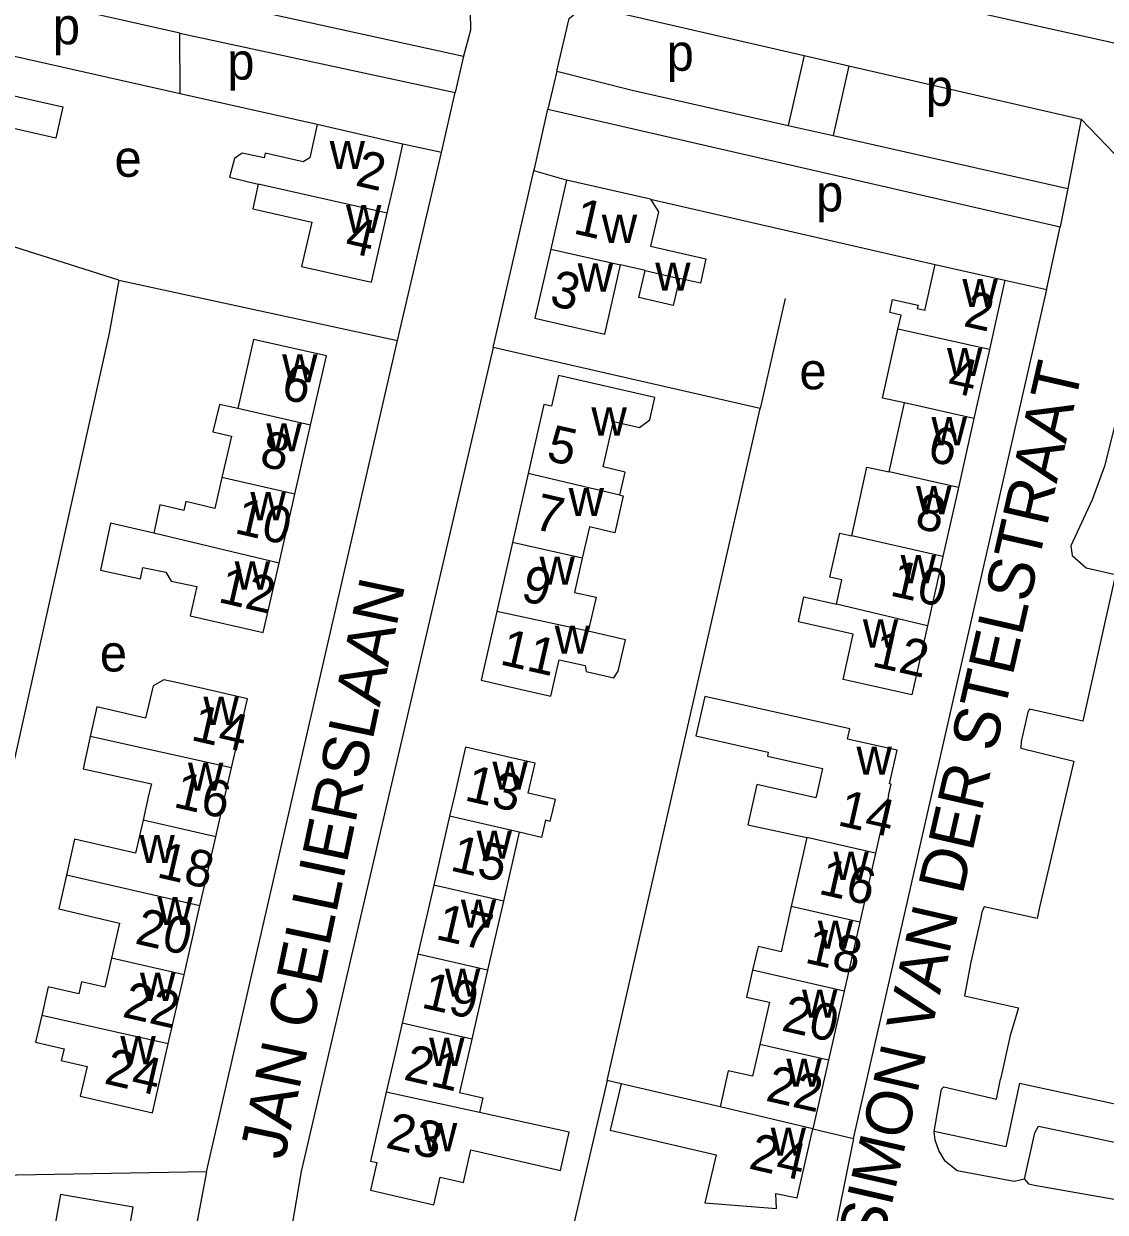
# Model space of a CAD drawing. Extents: x 163012 to 165277, y 382513 to 383987.
# Drawn here: x 163959.5 to 164077.5, y 383454.5 to 383584.2 of the extents above; entities that cross this region are included whole.
import ezdxf

# ---------------------------------------------------------------- set-up
doc = ezdxf.new("R2010")
doc.units = 0
for name, color, linetype in [('BLT_Basislijn', 7, 'Continuous'), ('BLT_Bebouwing', 7, 'Continuous'), ('BLT_Centroide', 7, 'Continuous'), ('BLT_Huisnummer', 7, 'Continuous'), ('BLT_Huisnummer_ tussenligend', 7, 'Continuous'), ('BLT_Onderverdeling_panden', 7, 'Continuous'), ('BLT_Straatnaam', 7, 'Continuous')]:
    doc.layers.add(name, color=color, linetype=linetype)

msp = doc.modelspace()

# ---------------------------------------------------------------- linework, layer by layer
at = {"layer": 'BLT_Basislijn'}
for p, q in [((163976.48, 383583.2), (163959.34, 383587.1)), ((163980.07, 383586.7), (164007.45, 383580.69)), ((163976.48, 383583.2), (164006.53, 383576.73)), ((163976.54, 383576.59), (163976.48, 383583.2)), ((163976.54, 383576.59), (163956.98, 383581)), ((164007.45, 383580.69), (164006.53, 383576.73)), ((164044.65, 383580.76), (164042.91, 383573.13)), ((164044.65, 383580.76), (164049.52, 383579.64)), ((164017.64, 383579.07), (164016.67, 383574.92)), ((164049.52, 383579.64), (164047.79, 383572.03)), ((164049.52, 383579.64), (164074.88, 383573.82)), ((163991.49, 383573.22), (163976.54, 383576.59)), ((164005.05, 383570.18), (164006.53, 383576.73)), ((164016.67, 383574.92), (164072.57, 383562.05)), ((164074.88, 383573.82), (164073.44, 383566.24)), ((164074.88, 383573.82), (164084.33, 383563.95)), ((164042.91, 383573.13), (164047.79, 383572.03)), ((164005.05, 383570.18), (164000.84, 383571.09)), ((164047.79, 383572.03), (164073.44, 383566.24)), ((164000.25, 383549.66), (164005.05, 383570.18)), ((164010.7, 383548.9), (164015.15, 383568.18)), ((164018.69, 383567.17), (164015.15, 383568.18)), ((164073.44, 383566.24), (164072.57, 383562.05)), ((164027.86, 383565.09), (164058.95, 383557.94)), ((163969.82, 383556.26), (163957.69, 383560.1)), ((163969.82, 383556.26), (164000.25, 383549.66)), ((164066.56, 383556.23), (164071.12, 383555.21)), ((164042.58, 383554.23), (164039.85, 383542.22)), ((163979.39, 383458.92), (164000.25, 383549.66)), ((164039.85, 383542.22), (164010.7, 383548.9)), ((164023.15, 383468.88), (164039.85, 383542.22)), ((164024.67, 383468.53), (164023.15, 383468.88)), ((164068.15, 383468.57), (164131.45, 383454.89)), ((164045.59, 383463.59), (164050.01, 383462.55)), ((163979.39, 383458.92), (163948.26, 383458.36)), ((163979.39, 383458.92), (163970.02, 383408.33))]:
    msp.add_line(p, q, dxfattribs=at)
for points in [[(163982.08, 383595.32), (164003.88, 383590.5), (164006.29, 383589.61), (164008.16, 383587.52), (164008.21, 383583.52), (164007.45, 383580.69)], [(164042.72, 383590.17), (164043.47, 383589.99), (164089.56, 383579.66)], [(164017.64, 383579.07), (164019, 383584.82), (164020.49, 383586.05), (164021.55, 383586.07), (164044.65, 383580.76)], [(164017.64, 383579.07), (164025.85, 383576.98), (164042.91, 383573.13)], [(164015.15, 383568.18), (164015.2, 383568.39), (164016.67, 383574.92)], [(164071.12, 383555.21), (164071.14, 383555.32), (164072.57, 383562.05)], [(163969.82, 383556.26), (163968.79, 383550.45), (163948.26, 383458.36)], [(164050.01, 383462.55), (164071.12, 383555.21)], [(164010.7, 383548.9), (163989.74, 383458.94), (163980.74, 383406.23)], [(164079.82, 383545.48), (164077.43, 383535.93), (164076.07, 383532.25), (164073.75, 383527.25), (164073.88, 383526.19), (164075.43, 383524.85), (164078.62, 383524.11), (164075.05, 383508.1), (164069.24, 383509.4), (164069.06, 383509.1), (164068.34, 383505.87), (164068.28, 383505.15), (164074.06, 383503.74), (164070.34, 383487.81), (164070.09, 383486.55), (164064.3, 383487.84), (164064.03, 383487.25), (164063.9, 383486.49), (164062.82, 383481.79), (164062.14, 383478.12), (164068.03, 383476.8), (164067.13, 383473.78), (164066.06, 383469.02)], [(164023.15, 383468.88), (164018.26, 383447.94), (164009.51, 383402.01)], [(164058.83, 383463.31), (164059.65, 383467.92), (164059.9, 383468.17), (164065.64, 383466.83), (164066.06, 383469.02)], [(164068.15, 383468.57), (164066.66, 383461.62), (164058.83, 383463.31)], [(164068.69, 383458.09), (164067.57, 383457.84), (164061.34, 383459), (164060.02, 383460.08), (164059.34, 383461.23), (164058.95, 383462.35), (164058.83, 383463.31)], [(164068.69, 383458.09), (164069.82, 383463.15), (164070.21, 383463.88), (164131.22, 383451.05)], [(164050.01, 383462.55), (164048.34, 383454.24), (164037.5, 383397.22)], [(164068.69, 383458.09), (164069.12, 383457.6), (164069.79, 383457.44), (164125.6, 383447.63), (164127.42, 383447.53), (164131.12, 383449.92), (164131.22, 383451.05)]]:
    msp.add_lwpolyline(points, dxfattribs=at)
at = {"layer": 'BLT_Bebouwing'}
for p, q in [((164018.69, 383567.17), (164016.98, 383559.63)), ((164027.86, 383565.09), (164018.69, 383567.17)), ((164058.95, 383557.94), (164066.56, 383556.23)), ((164066.56, 383556.23), (164064.87, 383548.69)), ((164064.87, 383548.69), (164063.17, 383541.15)), ((164053.91, 383535.31), (164055.59, 383542.85)), ((164063.17, 383541.15), (164061.48, 383533.61)), ((163989.05, 383532.88), (163990.77, 383540.42)), ((164014.51, 383535.15), (164012.8, 383527.62)), ((164061.48, 383533.61), (164059.79, 383526.07)), ((163987.32, 383525.34), (163989.05, 383532.88)), ((164012.8, 383527.62), (164011.08, 383520.09)), ((164059.79, 383526.07), (164058.09, 383518.52)), ((164046.66, 383502.93), (164046, 383500)), ((164006.46, 383500), (164005.94, 383497.73)), ((164053.86, 383500), (164052.43, 383493.7)), ((164005.94, 383497.73), (164004.22, 383490.2)), ((164013.54, 383495.99), (164011.81, 383488.46)), ((163978.69, 383487.95), (163980.41, 383495.48)), ((164044.95, 383495.4), (164043.24, 383487.87)), ((164052.43, 383493.7), (164050.72, 383486.17)), ((164004.22, 383490.2), (164002.49, 383482.66)), ((163976.96, 383480.41), (163978.69, 383487.95)), ((164011.81, 383488.46), (164010.09, 383480.92)), ((164050.72, 383486.17), (164049.01, 383478.64)), ((164002.49, 383482.66), (164000.77, 383475.12)), ((163975.23, 383472.87), (163976.96, 383480.41)), ((164010.09, 383480.92), (164008.36, 383473.38)), ((164049.01, 383478.64), (164047.3, 383471.11)), ((164000.77, 383475.12), (164000, 383471.79)), ((164000, 383471.79), (163999.03, 383467.59)), ((164047.3, 383471.11), (164045.59, 383463.59)), ((164024.67, 383468.53), (164023.48, 383463.46)), ((164035.46, 383465.99), (164024.67, 383468.53))]:
    msp.add_line(p, q, dxfattribs=at)
for points in [[(163956.98, 383581), (163955.88, 383576.13), (163955.8, 383575.79), (163957.5, 383575.41), (163957.75, 383576.5), (163963.74, 383575.15), (163962.97, 383571.76), (163955.28, 383573.5)], [(163991.49, 383573.22), (163990.68, 383569.61), (163989.96, 383569.16), (163985.81, 383570.1), (163985.7, 383569.58), (163983.3, 383570.12), (163982.46, 383569.53), (163981.93, 383567.48), (163985.05, 383566.72)], [(164000.84, 383571.09), (164000, 383571.28), (163991.49, 383573.22)], [(163999.14, 383563.54), (164000.03, 383567.42), (164000.84, 383571.09)], [(163985.05, 383566.72), (163984.45, 383564.04), (163990.9, 383562.58), (163989.79, 383557.75), (163992.55, 383557.12), (163997.42, 383556.01), (163999.14, 383563.54)], [(164027.86, 383565.09), (164028.73, 383563.71), (164027.87, 383559.96), (164033.92, 383558.58), (164033.32, 383555.91), (164031.02, 383556.44)], [(164016.98, 383559.63), (164015.26, 383552.09), (164020.14, 383550.98), (164022.87, 383550.36), (164024.58, 383557.9)], [(164027.27, 383557.29), (164024.58, 383557.9)], [(164054.88, 383550.91), (164055.22, 383552.43), (164053.98, 383552.71), (164054.3, 383554.13), (164057.07, 383553.51), (164056.99, 383553.16), (164057.84, 383552.97), (164057.86, 383553.06), (164058.95, 383557.94)], [(164031.02, 383556.44), (164030.35, 383553.49), (164026.59, 383554.34), (164027.27, 383557.29)], [(164055.59, 383542.85), (164053.19, 383543.37), (164054.88, 383550.91)], [(163990.77, 383540.42), (163992.5, 383547.97), (163987.62, 383549.08), (163984.54, 383549.77), (163982.82, 383542.24)], [(164024.52, 383532.78), (164025.1, 383535.3), (164022.69, 383535.85), (164023.82, 383540.82), (164026.68, 383540.17), (164027.79, 383540.99), (164028.34, 383543.43), (164017.81, 383545.83), (164017.05, 383542.48), (164016.22, 383542.67), (164014.51, 383535.15)], [(163982.82, 383542.24), (163980.84, 383542.68), (163980.11, 383539.69), (163982.12, 383539.21), (163981.09, 383534.7)], [(164049.84, 383528.33), (164051.5, 383535.82), (164053.91, 383535.31)], [(163981.09, 383534.7), (163980.31, 383531.31), (163977.14, 383532.09), (163976.93, 383531.11), (163974.3, 383531.71), (163973.64, 383528.61)], [(164024.52, 383532.78), (164024.9, 383532.69), (164023.99, 383528.68), (164021.2, 383529.32), (164020.42, 383525.89)], [(163973.64, 383528.61), (163968.94, 383529.73), (163967.84, 383524.58), (163972.19, 383523.65), (163972.47, 383524.89), (163974.96, 383524.36), (163975.56, 383523.39), (163978.34, 383522.8), (163977.64, 383519.62), (163985.59, 383517.8), (163987.32, 383525.34)], [(164048.16, 383520.87), (164048.76, 383523.54), (164047.46, 383523.83), (164048.52, 383528.62), (164049.84, 383528.33)], [(164020.42, 383525.89), (164019.57, 383522.16), (164021.93, 383521.63), (164021.08, 383517.91)], [(164058.09, 383518.52), (164056.4, 383510.98), (164051.52, 383512.08), (164048.89, 383512.67), (164049.98, 383517.61), (164044.01, 383518.95), (164044.62, 383521.67), (164048.16, 383520.87)], [(164011.08, 383520.09), (164009.37, 383512.57), (164014.25, 383511.46), (164017, 383510.83), (164017.9, 383514.81), (164020.72, 383514.17), (164020.86, 383513.52), (164023.86, 383512.84), (164024.35, 383513.55), (164025.13, 383516.99), (164021.08, 383517.91)], [(163982.14, 383503.02), (163983.87, 383510.55), (163979, 383511.67), (163975.94, 383512.35), (163974.76, 383512.62), (163973.58, 383511.95), (163972.76, 383508.42), (163967.42, 383509.67), (163966.72, 383506.42)], [(164053.86, 383500), (164054.14, 383501.23), (164053.97, 383501.27), (164054.8, 383504.92), (164049.39, 383506.15), (164049.64, 383507.28), (164033.81, 383510.81), (164032.83, 383506.5), (164040.73, 383504.72), (164040.65, 383504.3), (164046.66, 383502.93)], [(163966.72, 383506.42), (163965.95, 383502.89), (163973.39, 383501.27), (163973.09, 383500), (163972.48, 383497.3)], [(164016.93, 383497.16), (164017.49, 383499.56), (164014.52, 383500.24), (164015.27, 383503.52), (164012.54, 383504.15), (164007.66, 383505.26), (164006.46, 383500)], [(163980.41, 383495.48), (163981.45, 383500.01), (163982.14, 383503.02)], [(164046, 383500), (164045.93, 383499.72), (164039.49, 383501.18), (164038.48, 383496.77), (164044.95, 383495.4)], [(163972.48, 383497.3), (163971.66, 383493.7), (163965.01, 383495.23), (163964.11, 383491.29)], [(164016.93, 383497.16), (164016.4, 383497.28), (164015.97, 383495.39), (164013.54, 383495.99)], [(163964.11, 383491.29), (163963.27, 383487.6), (163969.92, 383486.07), (163969.05, 383482.23)], [(164043.24, 383487.87), (164042.12, 383482.94), (164039.61, 383483.52), (164039.01, 383480.91)], [(163969.05, 383482.23), (163968.32, 383479.06), (163965.77, 383479.64), (163965.48, 383478.34), (163962.14, 383479.11), (163961.43, 383475.98)], [(164039.01, 383480.91), (164038.34, 383477.99), (164040.86, 383477.42), (164039.82, 383472.82)], [(163961.43, 383475.98), (163960.75, 383473.07), (163963.86, 383472.35), (163963.56, 383471.06), (163966.38, 383470.41), (163965.61, 383467.16), (163968.64, 383466.46), (163973.51, 383465.34), (163975.23, 383472.87)], [(164008.36, 383473.38), (164007.03, 383467.57), (164009.56, 383466.99), (164009.19, 383465.39)], [(164039.82, 383472.82), (164039.02, 383469.34), (164036.36, 383469.94), (164035.46, 383465.99)], [(163999.03, 383467.59), (163997.31, 383460.06), (163997.99, 383459.91)], [(163997.99, 383459.91), (163997.31, 383456.9), (164004.22, 383455.31), (164004.9, 383458.31), (164007.44, 383457.73), (164008.26, 383461.31), (164018.03, 383459.07), (164018.99, 383463.23), (164009.19, 383465.39)], [(164023.48, 383463.46), (164035.03, 383460.76), (164033.8, 383455.51), (164041.62, 383454.91), (164041.54, 383456.56), (164043.88, 383456.06), (164045.59, 383463.59)], [(163971.22, 383442.4), (163972.55, 383449.97), (163970.56, 383450.32), (163971.39, 383455.05), (163963.47, 383456.44), (163962.5, 383450.96), (163964.73, 383450.57), (163964.04, 383446.65), (163957.86, 383447.74), (163957.34, 383444.8)]]:
    msp.add_lwpolyline(points, dxfattribs=at)
at = {"layer": 'BLT_Onderverdeling_panden'}
for p, q in [((163999.14, 383563.54), (163985.05, 383566.72)), ((164016.98, 383559.63), (164024.58, 383557.9)), ((164027.27, 383557.29), (164031.02, 383556.44)), ((164064.87, 383548.69), (164054.88, 383550.91)), ((163990.77, 383540.42), (163982.82, 383542.24)), ((164063.17, 383541.15), (164055.59, 383542.85)), ((163989.05, 383532.88), (163981.09, 383534.7)), ((164024.52, 383532.78), (164014.51, 383535.15)), ((164061.48, 383533.61), (164053.91, 383535.31)), ((163987.32, 383525.34), (163973.64, 383528.61)), ((164059.79, 383526.07), (164049.84, 383528.33)), ((164020.42, 383525.89), (164012.8, 383527.62)), ((164058.09, 383518.52), (164048.16, 383520.87)), ((164021.08, 383517.91), (164011.08, 383520.09)), ((163982.14, 383503.02), (163966.72, 383506.42)), ((163980.41, 383495.48), (163972.48, 383497.3)), ((164013.54, 383495.99), (164005.94, 383497.73)), ((164052.43, 383493.7), (164044.95, 383495.4)), ((163978.69, 383487.95), (163964.11, 383491.29)), ((164011.81, 383488.46), (164004.22, 383490.2)), ((164050.72, 383486.17), (164043.24, 383487.87)), ((164010.09, 383480.92), (164002.49, 383482.66)), ((163976.96, 383480.41), (163969.05, 383482.23)), ((164049.01, 383478.64), (164039.01, 383480.91)), ((163975.23, 383472.87), (163961.43, 383475.98)), ((164008.36, 383473.38), (164000.77, 383475.12)), ((164047.3, 383471.11), (164039.82, 383472.82)), ((164009.19, 383465.39), (163999.03, 383467.59)), ((164045.59, 383463.59), (164035.46, 383465.99))]:
    msp.add_line(p, q, dxfattribs=at)

# ---------------------------------------------------------------- texts
at = {"layer": 'BLT_Centroide'}
for s, p in [('p', (163962.63, 383581.99)), ('p', (163981.67, 383578.14)), ('p', (164029.63, 383579.1)), ('p', (164057.92, 383575.26)), ('w', (163992.84, 383568.38)), ('e', (163969.36, 383567.53)), ('p', (164045.94, 383563.75)), ('w', (163994.63, 383561.38)), ('w', (164022.55, 383560.31)), ('w', (164019.92, 383555)), ('w', (164028.38, 383555.1)), ('w', (164061.91, 383553.31)), ('w', (164060.23, 383545.78)), ('w', (163987.66, 383545.09)), ('e', (164044.12, 383544.33)), ('w', (164021.42, 383539.28)), ('w', (164058.54, 383538.22)), ('w', (163985.93, 383537.56)), ('w', (164018.93, 383530.5)), ('w', (164056.86, 383530.69)), ('w', (163984.2, 383530.03)), ('w', (163982.48, 383522.47)), ('w', (164015.75, 383523)), ('w', (164055.17, 383523.16)), ('w', (164051.05, 383516.14)), ('w', (164017.41, 383515.47)), ('e', (163967.76, 383513.53)), ('w', (163979.07, 383507.69)), ('w', (164050.35, 383502.25)), ('w', (163977.38, 383500.5)), ('w', (164010.61, 383500.62)), ('w', (163972.08, 383492.62)), ('w', (164008.88, 383493.09)), ('w', (164047.83, 383490.78)), ('w', (163974.04, 383485.84)), ('w', (164007.16, 383485.56)), ('w', (164046.12, 383483.27)), ('w', (163972.14, 383477.56)), ('w', (164005.43, 383478.03)), ('w', (164044.41, 383475.73)), ('w', (163970, 383470.66)), ('w', (164003.7, 383470.47)), ('w', (164042.7, 383468.2)), ('w', (164002.91, 383461.16)), ('w', (164040.98, 383460.67))]:
    msp.add_text(s, height=4, dxfattribs=at).set_placement(p)
at = {"layer": 'BLT_Huisnummer'}
for s, rotation, p in [('2', 347.1042, (163995.52, 383566.61)), ('1', 347.1931, (164019.32, 383561.37)), ('4', 347.1145, (163994.37, 383559.39)), ('3', 347.1866, (164016.73, 383553.53)), ('2', 347.3444, (164061.91, 383551.26)), ('6', 347.1086, (163987.42, 383543.34)), ('5', 347.1915, (164016.38, 383536.6)), ('6', 347.3421, (164057.97, 383536.54)), ('12', 347.098, (163980.55, 383521.13)), ('11', 347.1866, (164011.3, 383514.33)), ('12', 347.3445, (164051.9, 383514.13)), ('14', 347.0829, (163977.58, 383506.07)), ('13', 347.088, (164007.45, 383499.49)), ('14', 347.2024, (164048.16, 383496.77)), ('18', 347.0826, (163973.85, 383491.1)), ('17', 347.0908, (164004.28, 383484.35)), ('18', 347.204, (164044.59, 383481.77)), ('24', 347.0386, (163968.11, 383468.58)), ('23', 347.1082, (163998.85, 383461.57)), ('24', 347.1995, (164038.46, 383459.29))]:
    msp.add_text(s, height=4, rotation=rotation, dxfattribs=at).set_placement(p)
at = {"layer": 'BLT_Huisnummer_ tussenligend'}
for s, rotation, p in [('4', 347.3444, (164060.12, 383544.13)), ('8', 347.1086, (163985.06, 383536.01)), ('10', 347.1086, (163982.33, 383528.66)), ('7', 347.1915, (164014.98, 383529.12)), ('8', 347.3421, (164056.6, 383529.21)), ('10', 347.3421, (164053.87, 383521.85)), ('9', 347.1915, (164013.59, 383521.29)), ('16', 347.0829, (163975.67, 383498.76)), ('15', 347.088, (164005.88, 383491.83)), ('16', 347.2024, (164046.08, 383489.29)), ('20', 347.0826, (163971.47, 383483.86)), ('19', 347.0908, (164002.73, 383476.87)), ('22', 347.0826, (163970.1, 383475.85)), ('20', 347.204, (164042.04, 383474.36)), ('21', 347.0908, (164000.8, 383469)), ('22', 347.204, (164040.32, 383466.7))]:
    msp.add_text(s, height=4, rotation=rotation, dxfattribs=at).set_placement(p)
at = {"layer": 'BLT_Straatnaam'}
for s, rotation, p in [('SIMON VAN DER STELSTRAAT', 77.1247, (164053.15, 383450.66)), ('JAN CELLIERSLAAN', 78.1337, (163987.9, 383460.11))]:
    msp.add_text(s, height=5, rotation=rotation, dxfattribs=at).set_placement(p)

doc.saveas('drawing.dxf')
